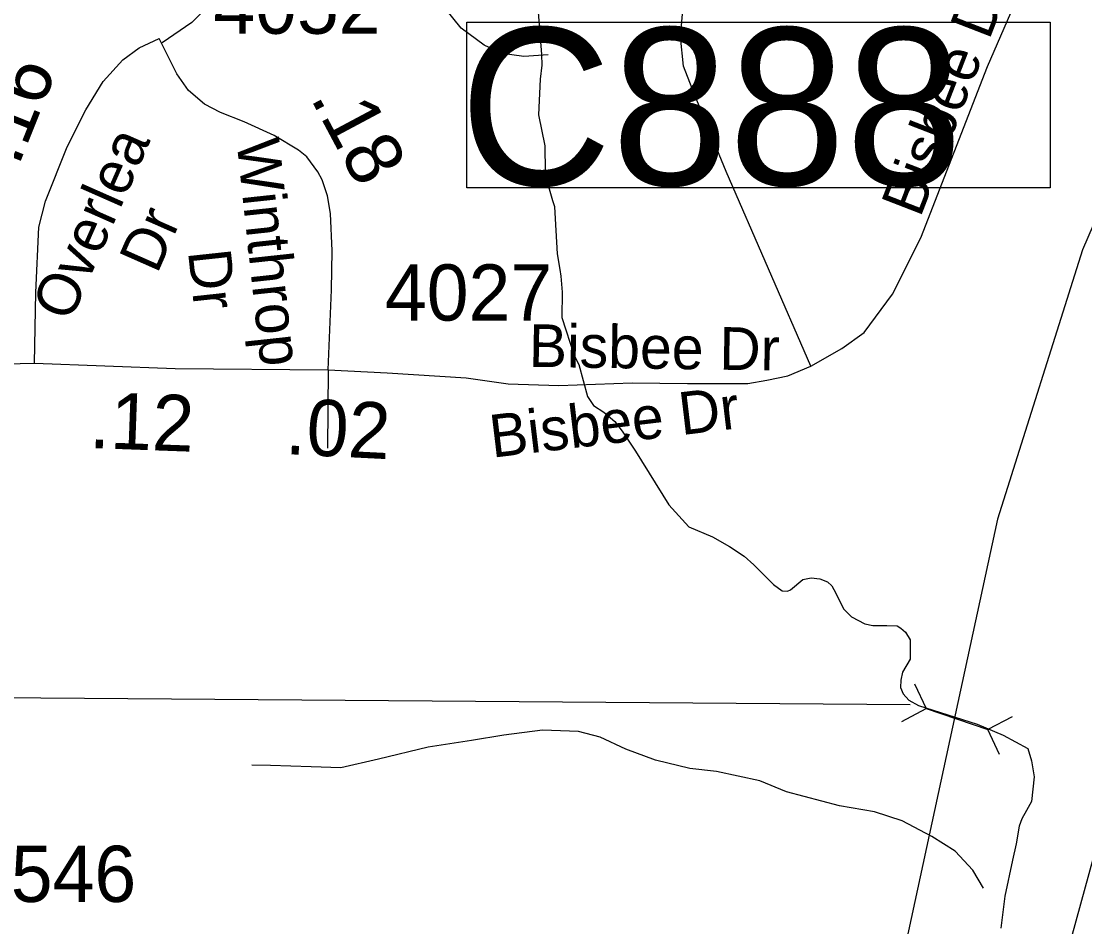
# Model space of a CAD drawing. Extents: x 1662474 to 1856135, y 779280 to 917889.
# Drawn here: x 1734360 to 1736725, y 810871 to 812885 of the extents above; entities that cross this region are included whole.
import ezdxf

# ---------------------------------------------------------------- set-up
doc = ezdxf.new("R2010")
doc.units = 0
for name, color, linetype in [('Exist Hydrographic Creek Single Shore', 7, 'Continuous'), ('Exist Hydrographic Misc Water Feature', 7, 'Continuous'), ('Exist Road Non-System Type 51', 7, 'Continuous'), ('Exist Road Non-System Type 51 Label', 7, 'Continuous'), ('Exist Road Primary Interstate Divided Center Attributed', 7, 'Continuous'), ('Exist Road Primary Interstate Structure Culvert CELL', 7, 'Continuous'), ('Exist Road Primary Interstate Structure Culvert Number Label', 7, 'Continuous'), ('Exist Road Secondary Mileage Hundredths English Label', 7, 'Continuous'), ('Exist Road Secondary Mileage Tenths English Label', 7, 'Continuous'), ('Exist Road Secondary Type 51 Attributed', 7, 'Continuous'), ('Exist Road Secondary Type 51 Label', 7, 'Continuous'), ('Exist Road Secondary Type 51 Number Label', 7, 'Continuous')]:
    doc.layers.add(name, color=color, linetype=linetype)

msp = doc.modelspace()

# ---------------------------------------------------------------- linework, layer by layer
at = {"layer": 'Exist Hydrographic Creek Single Shore'}
msp.add_lwpolyline([(1735509.8, 812905.8), (1735517.1, 812811.6), (1735517.6, 812787.9), (1735513.8, 812756.4), (1735510.6, 812677.4), (1735524.2, 812607.9), (1735525.2, 812550.9), (1735530.8, 812522.8), (1735541.5, 812486.6), (1735546, 812473.2), (1735547.4, 812445.9), (1735552, 812368), (1735557.9, 812333.1), (1735559.9, 812318.4), (1735562.9, 812282.7), (1735562, 812226.2), (1735589.6, 812141.5), (1735600.4, 812121.8), (1735619.5, 812050.7), (1735632.4, 812030.4), (1735656, 812015.8), (1735679.9, 811994.8), (1735696.6, 811973.2), (1735725.8, 811929.1), (1735800.6, 811809.7), (1735844.5, 811760.9), (1735897.2, 811738.3), (1735935.2, 811716.8), (1735968, 811695), (1735989.4, 811676.1), (1736033.4, 811632.3), (1736052.2, 811618.6), (1736064.6, 811617.3), (1736070.6, 811620.2), (1736098.5, 811643.3), (1736116.6, 811647.5), (1736136.2, 811645.1), (1736153.4, 811638.6), (1736162.8, 811629.7), (1736171.8, 811613.1), (1736189, 811577.9), (1736206.6, 811560.4), (1736236.2, 811544.9), (1736254.1, 811541.5), (1736285.4, 811541.2), (1736308.5, 811540.2), (1736316.6, 811535.4), (1736327.1, 811526.2), (1736337.1, 811509.4), (1736337.4, 811487.1), (1736337.1, 811466.1), (1736319.8, 811437), (1736316.1, 811419.7), (1736315.9, 811403.4), (1736321.9, 811388.8), (1736334.2, 811374.8), (1736355.8, 811363.2), (1736486.4, 811321.8), (1736543.9, 811296.9), (1736599, 811267.5), (1736607.4, 811240.4), (1736612.6, 811204.5), (1736607.1, 811149.9), (1736596.1, 811129.9), (1736585.4, 811110.8), (1736579.4, 811094.5), (1736572.8, 811055.1), (1736565.1, 811018.9), (1736547.4, 810939.4), (1736538.6, 810868.2)], dxfattribs=at)
at = {"layer": 'Exist Hydrographic Misc Water Feature'}
for points in [[(1735531.7, 812810.4), (1735477.6, 812806.9), (1735429.6, 812813.3), (1735389.8, 812831.7), (1735338.1, 812870.2), (1735245.3, 812985.2), (1735211.8, 813035.5), (1735180.1, 813077.8), (1735146.4, 813114.1), (1735096.6, 813140.6), (1735024.8, 813163.3), (1734945.1, 813198.1), (1734897.3, 813226.5), (1734857.7, 813254.9), (1734825.9, 813287.2), (1734796.4, 813323.5), (1734764.6, 813355.8), (1734728.7, 813378.1), (1734681, 813390.6), (1734618.8, 813395.2), (1734590.9, 813399.5), (1734571, 813403.6)], [(1736500.4, 810956.6), (1736476.8, 810996.9), (1736437.2, 811039.2), (1736385.3, 811071.7), (1736319.7, 811106.4), (1736257.8, 811127), (1736180.1, 811139.8), (1736062.2, 811170.8), (1736002.5, 811195.4), (1735906.6, 811216.3), (1735846.7, 811222.8), (1735770.8, 811241.6), (1735705, 811266.3), (1735647.2, 811292.8), (1735599.4, 811305.3), (1735519.4, 811308), (1735433.3, 811296.9), (1735361.1, 811285.5), (1735264.9, 811270.4), (1735154.6, 811243.5), (1735070.6, 811224.2), (1735004.5, 811226.9), (1734914.5, 811229.8), (1734872.5, 811230.1)]]:
    msp.add_lwpolyline(points, dxfattribs=at)
at = {"layer": 'Exist Road Non-System Type 51'}
msp.add_line((1735042.5, 812109.7), (1735040.8, 811935.4), dxfattribs=at)
for points in [[(1736116.4, 812118.1), (1735927.8, 812551.3), (1735857.7, 812722), (1735832.8, 812785.1), (1735826.6, 812850.5), (1735834.4, 812944), (1735849.9, 812987.7), (1735888.9, 813068.7), (1736007.3, 813291.8), (1736233.3, 813677.2), (1736309.6, 813745.8), (1736356.4, 813776.9), (1736409.4, 813800.3), (1736451.4, 813814.3), (1736487.3, 813822.1), (1736558.9, 813828.3), (1736669.6, 813811.2)], [(1736116.4, 812118.1), (1736185, 812157.1), (1736234.8, 812192.9), (1736298.1, 812277.8), (1736360.8, 812403.1), (1736509, 812784.8), (1736605.9, 813007), (1736742.7, 813263.3), (1736856.7, 813457), (1736974.4, 813644.1)], [(1734736.4, 813338.2), (1734742.1, 813307.6), (1734790.1, 813051.7), (1734793, 812961.1), (1734781.4, 812935.9), (1734758.9, 812902.4), (1734739.1, 812882.4), (1734673.1, 812837)], [(1735173.8, 812103.1), (1735349.7, 812092.4), (1735443.2, 812078.4), (1735555.4, 812075.3), (1735719, 812080.7), (1735842.1, 812079.2), (1735895.1, 812079.2), (1735976.2, 812079.2), (1736018.2, 812087), (1736065, 812096.3), (1736116.4, 812118.1)]]:
    msp.add_lwpolyline(points, dxfattribs=at)
at = {"layer": 'Exist Road Primary Interstate Divided Center Attributed'}
for points in [[(1735507.6, 806511.1), (1735560.9, 806651), (1735688.4, 807114), (1735922.1, 807963.5), (1736136.8, 808780.9), (1736335.3, 809516.4), (1736486.5, 810074.7), (1736688, 810817), (1736962.5, 811815.2), (1737084.6, 812265.7), (1737151.1, 812468.3), (1737242.3, 812702.5), (1737417.3, 813106.2), (1737544.3, 813346), (1737717.7, 813632.3), (1737913.6, 813922.3), (1738197.2, 814284.7), (1738387.5, 814514.3), (1738424.7, 814555.1), (1738463.3, 814598)], [(1737222.5, 813372.5), (1737166.6, 813288.8), (1736982, 812961), (1736848.6, 812673.5), (1736720.6, 812376.6), (1736531.7, 811777.6), (1736437.5, 811342.4), (1736327.5, 810834.4), (1736114.4, 809845.7), (1735826.6, 808548.5), (1735551.4, 807268.4), (1735389.7, 806623.9), (1735348.6, 806481.6)]]:
    msp.add_lwpolyline(points, dxfattribs=at)
at = {"layer": 'Exist Road Primary Interstate Structure Culvert CELL'}
for p, q in [((1736346.9, 811411.7), (1736372.5, 811356.3)), ((1736318.5, 811327.8), (1736372.5, 811356.3)), ((1736372.5, 811356.3), (1736510.2, 811309.7)), ((1736564.2, 811338.2), (1736510.2, 811309.7)), ((1736535.8, 811254.2), (1736510.2, 811309.7))]:
    msp.add_line(p, q, dxfattribs=at)
at = {"layer": 'Exist Road Primary Interstate Structure Culvert Number Label'}
msp.add_line((1736337.5, 811364.4), (1733846.2, 811384.2), dxfattribs=at)
msp.add_lwpolyline([(1735351.1, 812883.1), (1736648.9, 812883.1), (1736648.9, 812514.5), (1735351.1, 812514.5)], close=True, dxfattribs=at)
at = {"layer": 'Exist Road Secondary Type 51 Attributed'}
for points in [[(1734389.5, 812124.4), (1734391.9, 812281.7), (1734399.2, 812426.9), (1734413.7, 812484.9), (1734462.1, 812605.9), (1734503.3, 812688.2), (1734542, 812751.1), (1734585.6, 812799.5), (1734622, 812826.1), (1734666.9, 812846.8)], [(1735019.5, 812550.6), (1734995.2, 812583.3), (1734976.5, 812598.6), (1734922.1, 812630.9), (1734855.7, 812661.5), (1734803, 812681.9), (1734767.3, 812700.6), (1734731.5, 812731.2), (1734706, 812768.6), (1734666.9, 812846.8)], [(1735042.5, 812109.7), (1735049.7, 812287.5), (1735051.4, 812374.2), (1735048, 812457.5), (1735041.2, 812496.6), (1735029.3, 812532.3), (1735019.5, 812550.6)], [(1733866.4, 812008.2), (1734035.9, 812095.3), (1734102.4, 812113.6), (1734164.3, 812122), (1734261.1, 812122), (1734389.5, 812124.4)], [(1734389.5, 812124.4), (1734702.5, 812112.9), (1735042.5, 812109.7)], [(1735042.5, 812109.7), (1735173.8, 812103.1)]]:
    msp.add_lwpolyline(points, dxfattribs=at)

# ---------------------------------------------------------------- texts
at = {"layer": 'Exist Road Non-System Type 51 Label'}
for rotation, p in [(68.8002, (1736359.3, 812446.3)), (359.1403, (1735488.5, 812116.5))]:
    msp.add_text('Bisbee Dr', height=95, rotation=rotation, dxfattribs=at).set_placement(p)
at = {"layer": 'Exist Road Primary Interstate Structure Culvert Number Label'}
msp.add_text('C888', height=350, dxfattribs=at).set_placement((1735335, 812520.6))
at = {"layer": 'Exist Road Secondary Mileage Hundredths English Label'}
msp.add_text('.18', height=125, rotation=298.089, dxfattribs=at).set_placement((1735001.8, 812715.1))
at = {"layer": 'Exist Road Secondary Mileage Tenths English Label'}
for s, rotation, p in [('.16', 68.1853, (1734353, 812560.5)), ('.12', 357.9025, (1734509.9, 811936.1)), ('.02', 357.1396, (1734945.6, 811922.6))]:
    msp.add_text(s, height=125, rotation=rotation, dxfattribs=at).set_placement(p)
at = {"layer": 'Exist Road Secondary Type 51 Label'}
for s, rotation, p in [('Overlea', 66.1781, (1734468.1, 812213.5)), ('Winthrop', 276.1491, (1734838.5, 812619.6)), (' Dr', 66.1781, (1734647.6, 812288.9)), (' Dr', 276.1491, (1734726.8, 812408.4)), ('Bisbee Dr', 6.8206, (1735407.5, 811914.2))]:
    msp.add_text(s, height=95, rotation=rotation, dxfattribs=at).set_placement(p)
at = {"layer": 'Exist Road Secondary Type 51 Number Label'}
for s, p in [('4052', (1734787, 812857.4)), ('4027', (1735168.8, 812219.4)), ('1546', (1734243.6, 810926.2))]:
    msp.add_text(s, height=125, dxfattribs=at).set_placement(p)

doc.saveas('drawing.dxf')
